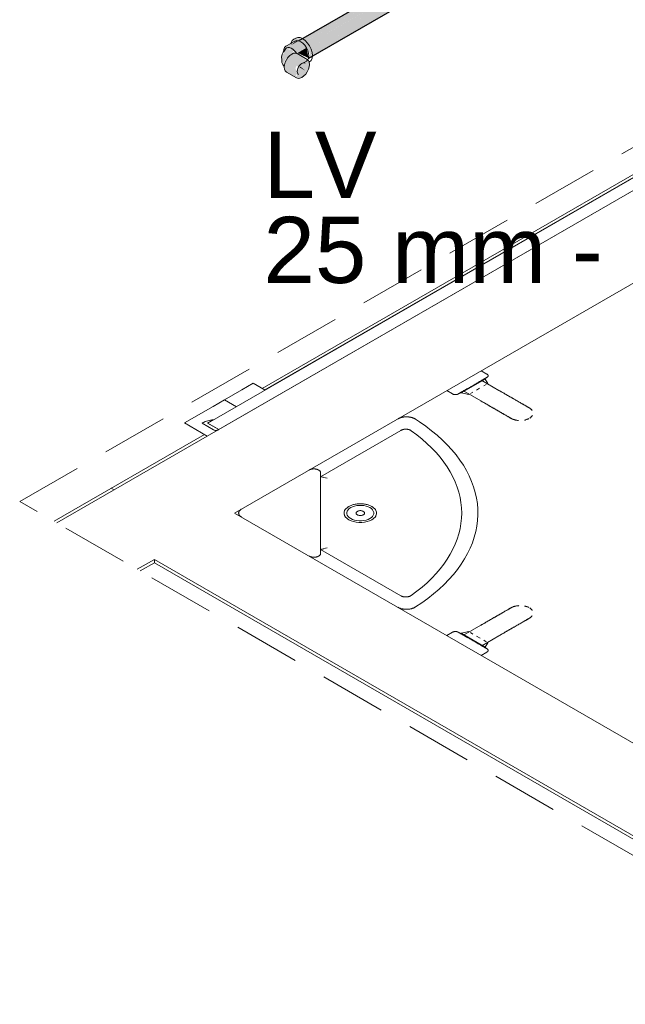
# Model space of a CAD drawing. Header units: millimetres. Extents: x 567 to 934, y -1 to 364.
# Tile 802 of 1056: x 773.13 to 774.95, y 126.71 to 129.68. Entities that reach past the tile are written whole.
import ezdxf

# ---------------------------------------------------------------- set-up
doc = ezdxf.new("R2010")
doc.units = ezdxf.units.MM
doc.header["$MEASUREMENT"] = 0
doc.linetypes.add('JIS_02_2.0', pattern=[0.3, 0.2, -0.1])
doc.linetypes.add('NULL', pattern=[0])
for name, color, linetype, lineweight in [('AF-Condutos', 140, 'Continuous', 25), ('AF-Peça de utilização', 152, 'Continuous', 18), ('DI-Área do detalhe', 10, 'JIS_02_2.0', 0), ('Textos', 7, 'Continuous', 9)]:
    doc.layers.add(name, color=color, linetype=linetype, lineweight=lineweight)
doc.layers.add('ARQ FINA', color=8, linetype='Continuous')
doc.styles.add('Arial', font='arial.ttf')

msp = doc.modelspace()

# ---------------------------------------------------------------- hatches: boundary and pattern name
at = {"layer": 'AF-Condutos', "linetype": 'Continuous'}
for points in [[(776.4995, 131.0765), (776.4917, 131.0758), (773.9661, 129.6176)], [(776.5237, 131.0241), (776.5274, 131.0418), (776.517, 131.0643), (776.4995, 131.0765), (773.9738, 129.6183), (776.471, 131.0509), (773.9828, 129.6142), (776.4238, 131.0109), (773.9914, 129.6061), (776.4455, 131.0087), (773.9981, 129.5953), (776.466, 131.0067), (774.0017, 129.5836), (776.4927, 131.0116), (774.0017, 129.5732)], [(773.9795, 129.6254), (773.9824, 129.6232), (776.4995, 131.0765)], [(773.9834, 129.6238), (773.9891, 129.6179), (776.471, 131.0509)], [(773.9902, 129.6185), (773.9966, 129.6091), (776.4238, 131.0109)], [(774.0038, 129.5986), (776.4455, 131.0087), (773.9976, 129.6096)], [(776.5237, 131.0241), (776.4895, 131.0044), (773.9981, 129.5659)], [(774.0083, 129.5874), (776.466, 131.0067), (774.0039, 129.5986)], [(774.01, 129.578), (776.496, 131.0135), (774.008, 129.5872)], [(774.0095, 129.5725), (776.4895, 131.0044), (774.0099, 129.5779)]]:
    msp.add_hatch(color=151, dxfattribs=at).paths.add_polyline_path(points)
at = {"layer": 'AF-Peça de utilização', "linetype": 'Continuous'}
for points in [[(773.9456, 129.6128), (773.9293, 129.602), (773.9611, 129.5817), (773.9914, 129.5977), (774.0025, 129.58), (774.0025, 129.5684), (774.0084, 129.5658), (774.0054, 129.5933), (773.9947, 129.612), (773.9799, 129.625), (773.9591, 129.6271)], [(773.9445, 129.6054), (773.9677, 129.6187), (773.9617, 129.6193)], [(773.9279, 129.5921), (773.9162, 129.5697), (773.9199, 129.547), (773.9287, 129.5633), (773.9501, 129.5808), (773.9505, 129.5935), (773.9356, 129.5911), (773.9453, 129.5968), (773.9354, 129.5986)], [(773.9677, 129.5399), (773.9616, 129.5065), (773.9663, 129.5051), (773.9836, 129.5124), (773.9973, 129.5326), (773.9996, 129.5538), (773.9628, 129.58), (773.9526, 129.5809), (773.9354, 129.5683), (773.9248, 129.5463), (773.9271, 129.5278), (773.9616, 129.5065), (773.9671, 129.516), (773.958, 129.5099), (773.9636, 129.5212), (773.958, 129.5361), (773.9616, 129.5436)], [(773.9978, 129.5666), (773.9914, 129.5977), (773.9644, 129.5821)], [(773.9707, 129.5383), (773.9875, 129.5286), (773.9732, 129.5406)]]:
    msp.add_hatch(color=161, dxfattribs=at).paths.add_polyline_path(points)

# ---------------------------------------------------------------- linework, layer by layer
at = {"layer": 'AF-Condutos'}
for p, q in [((776.4697, 131.0631), (773.9661, 129.6176)), ((773.9981, 129.5659), (776.4896, 131.0044))]:
    msp.add_line(p, q, dxfattribs=at)
at = {"layer": 'AF-Peça de utilização'}
for p, q in [((773.944, 129.6104), (773.9293, 129.602)), ((773.9454, 129.6113), (773.944, 129.6104)), ((773.9567, 129.6177), (773.9454, 129.6113)), ((773.9456, 129.6128), (773.9454, 129.6113)), ((773.9485, 129.6193), (773.9456, 129.6128)), ((773.9532, 129.6237), (773.9485, 129.6193)), ((773.9591, 129.6271), (773.9532, 129.6237)), ((773.9617, 129.6193), (773.9567, 129.6177)), ((773.9652, 129.629), (773.9591, 129.6271)), ((773.9677, 129.6187), (773.9617, 129.6193)), ((773.9723, 129.6283), (773.9652, 129.629)), ((773.9679, 129.6187), (773.9677, 129.6187)), ((773.974, 129.616), (773.9679, 129.6187)), ((773.9793, 129.6253), (773.9723, 129.6283)), ((773.9804, 129.6114), (773.974, 129.616)), ((773.9799, 129.625), (773.9793, 129.6253)), ((773.9876, 129.6195), (773.9799, 129.625)), ((773.9863, 129.6051), (773.9804, 129.6114)), ((773.9914, 129.5977), (773.9863, 129.6051)), ((773.9947, 129.612), (773.9876, 129.6195)), ((774.0008, 129.603), (773.9947, 129.612)), ((774.0054, 129.5933), (774.0008, 129.603)), ((773.9179, 129.5779), (773.9162, 129.5697)), ((773.9213, 129.5841), (773.9179, 129.5779)), ((773.922, 129.5849), (773.9213, 129.5841)), ((773.9221, 129.5858), (773.9215, 129.5851)), ((773.9215, 129.5851), (773.9221, 129.5856)), ((773.9222, 129.5852), (773.922, 129.5849)), ((773.9284, 129.594), (773.9221, 129.5858)), ((773.923, 129.5929), (773.9221, 129.586)), ((773.9221, 129.5857), (773.9279, 129.5921)), ((773.9221, 129.586), (773.9221, 129.5858)), ((773.9221, 129.5858), (773.9221, 129.5858)), ((773.9221, 129.5856), (773.9221, 129.5857)), ((773.9221, 129.5857), (773.9222, 129.5852)), ((773.9279, 129.5921), (773.9222, 129.5852)), ((773.9254, 129.5983), (773.923, 129.5929)), ((773.9293, 129.602), (773.9254, 129.5983)), ((773.9314, 129.5971), (773.9284, 129.594)), ((773.9354, 129.5986), (773.9314, 129.5971)), ((773.9402, 129.5985), (773.9354, 129.5986)), ((773.9408, 129.5741), (773.9354, 129.5683)), ((773.9453, 129.5968), (773.9402, 129.5985)), ((773.9467, 129.5784), (773.9408, 129.5741)), ((773.9454, 129.5967), (773.9453, 129.5968)), ((773.9505, 129.5935), (773.9454, 129.5967)), ((773.9526, 129.5809), (773.9467, 129.5784)), ((773.9554, 129.5888), (773.9505, 129.5935)), ((773.9581, 129.5814), (773.9526, 129.5809)), ((773.9599, 129.5832), (773.9554, 129.5888)), ((773.9617, 129.5803), (773.9581, 129.5814)), ((773.9608, 129.5817), (773.9599, 129.5832)), ((773.9617, 129.5803), (773.9608, 129.5817)), ((773.9628, 129.58), (773.9617, 129.5803)), ((773.9937, 129.5621), (773.9628, 129.58)), ((773.9953, 129.5895), (773.9914, 129.5977)), ((773.9966, 129.5853), (773.9953, 129.5895)), ((773.9978, 129.5813), (773.9966, 129.5853)), ((773.9986, 129.5734), (773.9978, 129.5813)), ((773.9981, 129.5691), (773.9986, 129.5734)), ((774.0084, 129.5834), (774.0054, 129.5933)), ((774.0094, 129.574), (774.0084, 129.5834)), ((774.0092, 129.5723), (774.0094, 129.574)), ((773.9162, 129.5697), (773.917, 129.5623)), ((773.917, 129.5623), (773.9174, 129.5527)), ((773.9174, 129.5527), (773.9199, 129.547)), ((773.9199, 129.547), (773.9242, 129.5408)), ((773.9248, 129.5463), (773.9242, 129.5408)), ((773.9271, 129.554), (773.9248, 129.5463)), ((773.9307, 129.5615), (773.9271, 129.554)), ((773.9354, 129.5683), (773.9307, 129.5615)), ((773.9678, 129.54), (773.9707, 129.5442)), ((773.9707, 129.5442), (773.9734, 129.5471)), ((773.9734, 129.5471), (773.9741, 129.5478)), ((773.9741, 129.5478), (773.9777, 129.5504)), ((773.9777, 129.5504), (773.9813, 129.552)), ((773.9813, 129.552), (773.9819, 129.552)), ((773.9819, 129.552), (773.9847, 129.5523)), ((773.9842, 129.5533), (773.9914, 129.5575)), ((773.9847, 129.5523), (773.9855, 129.552)), ((773.9855, 129.552), (773.9875, 129.5514)), ((773.9914, 129.5575), (773.9953, 129.5611)), ((773.9951, 129.5609), (773.9937, 129.5621)), ((773.9952, 129.5608), (773.9951, 129.5609)), ((773.9959, 129.5601), (773.9952, 129.5608)), ((773.9953, 129.5611), (773.9968, 129.5644)), ((773.9973, 129.5588), (773.9959, 129.5601)), ((773.9968, 129.5644), (773.9978, 129.5666)), ((773.9994, 129.5542), (773.9973, 129.5588)), ((773.9978, 129.5666), (773.9981, 129.5691)), ((773.9994, 129.5542), (774.0008, 129.555)), ((773.9996, 129.5539), (773.9994, 129.5542)), ((773.9996, 129.5538), (773.9996, 129.5539)), ((774.0004, 129.5474), (773.9996, 129.5538)), ((773.9996, 129.5402), (774.0004, 129.5474)), ((774.0008, 129.555), (774.0054, 129.5593)), ((774.0054, 129.5593), (774.0084, 129.5658)), ((774.0084, 129.5658), (774.0092, 129.5723)), ((773.9242, 129.5408), (773.924, 129.5391)), ((773.924, 129.5391), (773.9248, 129.5328)), ((773.9248, 129.5328), (773.9271, 129.5278)), ((773.9271, 129.5278), (773.9307, 129.5244)), ((773.9307, 129.5244), (773.9616, 129.5065)), ((773.9637, 129.5263), (773.9642, 129.5307)), ((773.9642, 129.5224), (773.9637, 129.5263)), ((773.9642, 129.5307), (773.9656, 129.5354)), ((773.9656, 129.5193), (773.9642, 129.5224)), ((773.9656, 129.5354), (773.9678, 129.54)), ((773.9678, 129.5172), (773.9656, 129.5193)), ((773.9836, 129.5124), (773.989, 129.5182)), ((773.989, 129.5182), (773.9937, 129.5251)), ((773.9937, 129.5251), (773.9973, 129.5326)), ((773.9973, 129.5326), (773.9996, 129.5402)), ((773.9616, 129.5065), (773.9663, 129.5051)), ((773.9663, 129.5051), (773.9718, 129.5056)), ((773.9718, 129.5056), (773.9777, 129.5081)), ((773.9777, 129.5081), (773.9836, 129.5124))]:
    msp.add_line(p, q, dxfattribs=at)
at = {"layer": 'ARQ FINA', "lineweight": 5}
for p, q in [((777.0962, 130.4378), (773.8579, 128.5682)), ((777.0963, 130.4378), (773.858, 128.5681)), ((777.138, 130.4137), (773.2378, 128.1619)), ((777.105, 130.4328), (773.6934, 128.4631)), ((773.7265, 128.444), (777.138, 130.4137)), ((773.8658, 128.5636), (777.1041, 130.4333)), ((773.7743, 128.1916), (776.892, 129.9916)), ((774.5364, 128.6116), (774.5191, 128.6216)), ((774.531, 128.5965), (774.4588, 128.5548)), ((774.5726, 128.5625), (774.5206, 128.5925)), ((774.531, 128.5965), (774.5293, 128.5975)), ((774.531, 128.5965), (774.5293, 128.5975)), ((774.5393, 128.5833), (774.531, 128.5965)), ((773.7438, 128.534), (773.7958, 128.564)), ((773.8304, 128.584), (773.7958, 128.564)), ((773.8666, 128.5631), (773.8304, 128.584)), ((774.4152, 128.5616), (774.4325, 128.5516)), ((774.5144, 128.5689), (774.505, 128.5635)), ((774.5343, 128.5804), (774.5267, 128.576)), ((774.5393, 128.5833), (774.5386, 128.5829)), ((773.7438, 128.534), (773.7092, 128.514)), ((773.78, 128.5131), (773.7438, 128.534)), ((774.457, 128.5558), (774.4588, 128.5548)), ((774.457, 128.5558), (774.4588, 128.5548)), ((774.4588, 128.5548), (774.4816, 128.55)), ((774.4657, 128.5608), (774.5176, 128.5308)), ((774.4943, 128.5573), (774.4866, 128.5528)), ((773.6226, 128.464), (773.7092, 128.514)), ((773.6926, 128.4636), (773.7099, 128.4736)), ((773.6919, 128.424), (773.6226, 128.464)), ((773.6761, 128.4631), (773.7109, 128.443)), ((773.7265, 128.444), (773.6926, 128.4636)), ((773.6934, 128.4631), (773.7265, 128.444)), ((773.7248, 128.443), (773.7265, 128.444)), ((774.2771, 128.4419), (774.2766, 128.4416)), ((773.6832, 128.429), (773.2291, 128.1669)), ((774.0341, 128.3016), (774.2766, 128.4416)), ((774.3076, 128.4406), (774.3071, 128.441)), ((774.0341, 128.0699), (774.0341, 128.3133)), ((773.4106, 128.2616), (773.4019, 128.2666)), ((774.457, 128.2292), (774.4567, 128.2308)), ((775.7835, 127.0316), (773.7743, 128.1916)), ((774.2766, 127.9416), (774.0341, 128.0816)), ((773.4803, 128.0219), (773.5319, 128.0516)), ((773.5319, 128.0416), (773.489, 128.0169)), ((773.5319, 128.0516), (775.541, 126.8916)), ((773.5319, 128.0516), (773.5319, 128.0416)), ((773.5319, 128.0416), (775.4729, 126.9209)), ((774.2766, 127.9416), (774.2772, 127.9413)), ((774.3071, 127.9422), (774.3075, 127.9426)), ((774.5176, 127.8525), (774.4657, 127.8225)), ((774.4325, 127.8316), (774.4152, 127.8216)), ((774.4588, 127.8285), (774.457, 127.8275)), ((774.4588, 127.8285), (774.457, 127.8275)), ((774.4816, 127.8333), (774.4588, 127.8285)), ((774.4588, 127.8285), (774.531, 127.7868)), ((774.4866, 127.8304), (774.4943, 127.826)), ((774.505, 127.8198), (774.5159, 127.8135)), ((774.5206, 127.7908), (774.5726, 127.8208)), ((774.5267, 127.8073), (774.5343, 127.8028)), ((774.531, 127.7868), (774.5393, 127.8)), ((774.5386, 127.8004), (774.5393, 127.8)), ((774.5191, 127.7616), (774.5364, 127.7716)), ((774.5293, 127.7858), (774.531, 127.7868)), ((774.5293, 127.7858), (774.531, 127.7868))]:
    msp.add_line(p, q, dxfattribs=at)
for points in [[(774.4498, 128.5516), (774.4499, 128.5516), (774.45, 128.5517), (774.4502, 128.5518), (774.4504, 128.5519), (774.4507, 128.5521), (774.4511, 128.5523), (774.4515, 128.5526), (774.452, 128.5529), (774.4526, 128.5532), (774.4533, 128.5536), (774.454, 128.554), (774.4547, 128.5544), (774.4556, 128.5549), (774.4565, 128.5554), (774.4574, 128.556), (774.4584, 128.5566), (774.4595, 128.5572), (774.4606, 128.5578), (774.4618, 128.5585), (774.463, 128.5592), (774.4642, 128.5599), (774.4656, 128.5607), (774.4669, 128.5615), (774.4683, 128.5623), (774.4697, 128.5631), (774.4712, 128.564), (774.4727, 128.5648), (774.4743, 128.5657), (774.4758, 128.5666), (774.4774, 128.5676), (774.4791, 128.5685), (774.4807, 128.5695), (774.4824, 128.5704), (774.4841, 128.5714), (774.4858, 128.5724), (774.4875, 128.5734), (774.4892, 128.5744), (774.4909, 128.5754), (774.4927, 128.5764), (774.4944, 128.5774), (774.4961, 128.5784), (774.4979, 128.5793), (774.4996, 128.5803), (774.5013, 128.5813), (774.503, 128.5823), (774.5047, 128.5833), (774.5063, 128.5842), (774.508, 128.5852), (774.5096, 128.5861), (774.5112, 128.587), (774.5127, 128.5879), (774.5142, 128.5888), (774.5157, 128.5897), (774.5172, 128.5905), (774.5186, 128.5913), (774.52, 128.5921), (774.5213, 128.5929), (774.5226, 128.5937), (774.5239, 128.5944), (774.5251, 128.5951), (774.5262, 128.5957), (774.5273, 128.5963), (774.5283, 128.5969), (774.5293, 128.5975), (774.5302, 128.598), (774.5311, 128.5985), (774.5319, 128.599), (774.5327, 128.5994), (774.5333, 128.5998), (774.5339, 128.6002), (774.5345, 128.6005), (774.535, 128.6008), (774.5354, 128.601), (774.5357, 128.6012), (774.536, 128.6014), (774.5362, 128.6015), (774.5364, 128.6016), (774.5364, 128.6016), (774.5364, 128.6016)], [(774.5364, 128.6016), (774.5364, 128.6016), (774.5363, 128.6015), (774.5361, 128.6014), (774.5359, 128.6013), (774.5356, 128.6011), (774.5352, 128.6009), (774.5348, 128.6007), (774.5342, 128.6004), (774.5337, 128.6), (774.533, 128.5997), (774.5323, 128.5992), (774.5315, 128.5988), (774.5307, 128.5983), (774.5298, 128.5978), (774.5289, 128.5973), (774.5279, 128.5967)], [(774.5323, 128.5992), (774.5315, 128.5988), (774.5307, 128.5983), (774.5298, 128.5978), (774.5289, 128.5973), (774.5279, 128.5967)], [(774.5283, 128.5969), (774.5293, 128.5975), (774.5302, 128.598), (774.5311, 128.5985), (774.5319, 128.599)], [(774.5364, 128.6116), (774.5368, 128.6114), (774.5371, 128.6112), (774.5374, 128.611), (774.5377, 128.6108), (774.538, 128.6105), (774.5383, 128.6103), (774.5385, 128.61), (774.5387, 128.6098), (774.5389, 128.6095), (774.5391, 128.6093), (774.5393, 128.609), (774.5395, 128.6088), (774.5396, 128.6085), (774.5397, 128.6082), (774.5398, 128.6079), (774.5399, 128.6076), (774.54, 128.6074), (774.54, 128.6071), (774.54, 128.6068), (774.54, 128.6065), (774.54, 128.6062), (774.54, 128.606), (774.5399, 128.6057), (774.5398, 128.6054), (774.5397, 128.6051), (774.5396, 128.6048), (774.5395, 128.6046), (774.5393, 128.6043), (774.5392, 128.604), (774.539, 128.6038), (774.5388, 128.6035), (774.5386, 128.6033), (774.5383, 128.603), (774.5381, 128.6028), (774.5378, 128.6025), (774.5375, 128.6023), (774.5372, 128.6021), (774.5369, 128.6019), (774.5365, 128.6017), (774.5364, 128.6016)], [(774.5371, 128.6112), (774.5374, 128.611), (774.5377, 128.6108), (774.538, 128.6105), (774.5383, 128.6103), (774.5385, 128.61), (774.5387, 128.6098), (774.5389, 128.6095), (774.5391, 128.6093), (774.5393, 128.609), (774.5395, 128.6088), (774.5396, 128.6085), (774.5397, 128.6082), (774.5398, 128.6079), (774.5399, 128.6076), (774.54, 128.6074), (774.54, 128.6071), (774.54, 128.6068), (774.54, 128.6065), (774.54, 128.6062), (774.54, 128.606), (774.5399, 128.6057), (774.5398, 128.6054), (774.5397, 128.6051), (774.5396, 128.6048), (774.5395, 128.6046), (774.5393, 128.6043), (774.5392, 128.604), (774.539, 128.6038), (774.5388, 128.6035), (774.5386, 128.6033), (774.5383, 128.603), (774.5381, 128.6028), (774.5378, 128.6025), (774.5375, 128.6023)], [(774.6644, 128.5094), (774.6643, 128.5095), (774.6641, 128.5096), (774.6638, 128.5098), (774.6632, 128.5101), (774.6626, 128.5105), (774.6618, 128.511), (774.6608, 128.5115), (774.6597, 128.5121), (774.6585, 128.5128), (774.6572, 128.5136), (774.6557, 128.5145), (774.654, 128.5154), (774.6523, 128.5165), (774.6504, 128.5175), (774.6484, 128.5187), (774.6462, 128.5199), (774.644, 128.5212), (774.6416, 128.5226), (774.6391, 128.524), (774.6366, 128.5255), (774.6339, 128.5271), (774.6311, 128.5287), (774.6282, 128.5303), (774.6252, 128.5321), (774.6222, 128.5338), (774.6191, 128.5356), (774.6158, 128.5375), (774.6126, 128.5394), (774.6092, 128.5413), (774.6058, 128.5433), (774.6024, 128.5452), (774.5989, 128.5473), (774.5954, 128.5493), (774.5918, 128.5514), (774.5882, 128.5535), (774.5845, 128.5556), (774.5809, 128.5577), (774.5772, 128.5598), (774.5735, 128.5619), (774.5726, 128.5625)], [(774.5726, 128.5625), (774.5762, 128.5604), (774.5799, 128.5582), (774.5836, 128.5561), (774.5872, 128.554), (774.5908, 128.5519), (774.5944, 128.5499), (774.5979, 128.5478), (774.6014, 128.5458), (774.6049, 128.5438), (774.6083, 128.5418), (774.6117, 128.5399), (774.615, 128.538), (774.6182, 128.5361)], [(774.4498, 128.5516), (774.4495, 128.5514), (774.4491, 128.5512), (774.4487, 128.5511), (774.4483, 128.5509), (774.4479, 128.5507), (774.4475, 128.5506), (774.4471, 128.5504), (774.4467, 128.5503), (774.4462, 128.5502), (774.4458, 128.5501), (774.4453, 128.55), (774.4449, 128.5499), (774.4444, 128.5498), (774.4439, 128.5497), (774.4434, 128.5497), (774.443, 128.5496), (774.4425, 128.5496), (774.442, 128.5496), (774.4415, 128.5496), (774.441, 128.5496), (774.4405, 128.5496), (774.44, 128.5496), (774.4395, 128.5496), (774.4391, 128.5497), (774.4386, 128.5497), (774.4381, 128.5498), (774.4376, 128.5499), (774.4372, 128.5499), (774.4367, 128.55), (774.4362, 128.5502), (774.4358, 128.5503), (774.4354, 128.5504), (774.4349, 128.5505), (774.4345, 128.5507), (774.4341, 128.5508), (774.4337, 128.551), (774.4333, 128.5512), (774.433, 128.5514), (774.4326, 128.5516), (774.4325, 128.5516)], [(774.4487, 128.5511), (774.4483, 128.5509), (774.4479, 128.5507), (774.4475, 128.5506), (774.4471, 128.5504), (774.4467, 128.5503), (774.4462, 128.5502), (774.4458, 128.5501), (774.4453, 128.55), (774.4449, 128.5499), (774.4444, 128.5498), (774.4439, 128.5497), (774.4434, 128.5497), (774.443, 128.5496), (774.4425, 128.5496), (774.442, 128.5496), (774.4415, 128.5496), (774.441, 128.5496), (774.4405, 128.5496), (774.44, 128.5496), (774.4395, 128.5496), (774.4391, 128.5497), (774.4386, 128.5497), (774.4381, 128.5498), (774.4376, 128.5499), (774.4372, 128.5499), (774.4367, 128.55), (774.4362, 128.5502), (774.4358, 128.5503), (774.4354, 128.5504), (774.4349, 128.5505), (774.4345, 128.5507), (774.4341, 128.5508), (774.4337, 128.551), (774.4333, 128.5512)], [(774.4579, 128.5563), (774.457, 128.5557), (774.456, 128.5552), (774.4552, 128.5547), (774.4544, 128.5542), (774.4536, 128.5538), (774.453, 128.5534), (774.4523, 128.5531), (774.4518, 128.5528), (774.4513, 128.5525), (774.4509, 128.5522), (774.4506, 128.552), (774.4503, 128.5519), (774.4501, 128.5518), (774.4499, 128.5517), (774.4498, 128.5516), (774.4498, 128.5516)], [(774.454, 128.554), (774.4547, 128.5544), (774.4556, 128.5549), (774.4565, 128.5554), (774.4574, 128.556), (774.4584, 128.5566)], [(774.4579, 128.5563), (774.457, 128.5557), (774.456, 128.5552), (774.4552, 128.5547), (774.4544, 128.5542)], [(774.5176, 128.5308), (774.5213, 128.5287), (774.525, 128.5265), (774.5286, 128.5244), (774.5323, 128.5223), (774.5359, 128.5202), (774.5395, 128.5182), (774.543, 128.5161), (774.5465, 128.5141), (774.55, 128.5121), (774.5534, 128.5101), (774.5568, 128.5082), (774.5601, 128.5063), (774.5633, 128.5044), (774.5664, 128.5026), (774.5695, 128.5008), (774.5725, 128.4991), (774.5754, 128.4974), (774.5782, 128.4958), (774.5809, 128.4942), (774.5835, 128.4927), (774.586, 128.4913), (774.5884, 128.4899), (774.5907, 128.4886), (774.5929, 128.4873), (774.5949, 128.4861), (774.5969, 128.485), (774.5987, 128.484), (774.6003, 128.483), (774.6019, 128.4822), (774.6033, 128.4813), (774.6045, 128.4806), (774.6056, 128.48), (774.6066, 128.4794), (774.6075, 128.4789), (774.6082, 128.4785), (774.6087, 128.4782), (774.6091, 128.478), (774.6094, 128.4778), (774.6095, 128.4777), (774.6095, 128.4777)], [(774.6095, 128.4777), (774.6094, 128.4778), (774.6092, 128.4779), (774.6088, 128.4781), (774.6083, 128.4784), (774.6077, 128.4788), (774.6069, 128.4793), (774.6059, 128.4798), (774.6048, 128.4804), (774.6036, 128.4811), (774.6023, 128.4819), (774.6008, 128.4828), (774.5991, 128.4837), (774.5974, 128.4848), (774.5955, 128.4858), (774.5935, 128.487), (774.5913, 128.4882), (774.5891, 128.4895), (774.5867, 128.4909), (774.5842, 128.4923), (774.5816, 128.4938), (774.579, 128.4954), (774.5762, 128.497), (774.5733, 128.4986), (774.5703, 128.5004), (774.5673, 128.5021), (774.5641, 128.5039), (774.5609, 128.5058), (774.5577, 128.5077), (774.5543, 128.5096), (774.5509, 128.5116), (774.5475, 128.5135), (774.544, 128.5156), (774.5404, 128.5176), (774.5369, 128.5197), (774.5333, 128.5218), (774.5296, 128.5239), (774.526, 128.526), (774.5223, 128.5281), (774.5186, 128.5302)], [(774.641, 128.523), (774.6434, 128.5216), (774.6456, 128.5203), (774.6478, 128.519), (774.6498, 128.5178), (774.6518, 128.5167), (774.6536, 128.5157), (774.6552, 128.5147), (774.6568, 128.5139), (774.6582, 128.513), (774.6594, 128.5123), (774.6606, 128.5117), (774.6615, 128.5111), (774.6624, 128.5106), (774.6631, 128.5102), (774.6636, 128.5099), (774.664, 128.5097), (774.6643, 128.5095), (774.6644, 128.5094), (774.6644, 128.5094)], [(774.6644, 128.5094), (774.6655, 128.5088), (774.6665, 128.5081), (774.6675, 128.5074), (774.6684, 128.5067), (774.6693, 128.506), (774.6701, 128.5052), (774.6709, 128.5044), (774.6717, 128.5037), (774.6723, 128.5028), (774.6729, 128.502)], [(773.7099, 128.4736), (773.7056, 128.4732), (773.7014, 128.4725), (773.6973, 128.4717), (773.6933, 128.4707), (773.6894, 128.4695), (773.6858, 128.4682), (773.6823, 128.4666), (773.6791, 128.4649), (773.6761, 128.4631)], [(774.3206, 128.4754), (774.3196, 128.476), (774.3185, 128.4766), (774.3174, 128.4772), (774.3163, 128.4778), (774.3152, 128.4783), (774.314, 128.4788), (774.3127, 128.4792), (774.3115, 128.4797), (774.3102, 128.4801), (774.3089, 128.4804), (774.3075, 128.4808), (774.3061, 128.4811), (774.3048, 128.4814), (774.3034, 128.4816), (774.3019, 128.4818), (774.3005, 128.482), (774.2991, 128.4822), (774.2976, 128.4823), (774.2961, 128.4824), (774.2947, 128.4824), (774.2932, 128.4824), (774.2917, 128.4824), (774.2903, 128.4824), (774.2888, 128.4823), (774.2873, 128.4822), (774.2859, 128.482), (774.2845, 128.4818), (774.283, 128.4816), (774.2816, 128.4814), (774.2803, 128.4811), (774.2789, 128.4808), (774.2776, 128.4804), (774.2762, 128.48), (774.275, 128.4796), (774.2737, 128.4792), (774.2725, 128.4787), (774.2713, 128.4782), (774.2701, 128.4777), (774.269, 128.4772), (774.2679, 128.4766), (774.2673, 128.4762)], [(774.3206, 127.9078), (774.3398, 127.9207), (774.3581, 127.9339), (774.3755, 127.9476), (774.3919, 127.9617), (774.4073, 127.9761), (774.4218, 127.9909), (774.4352, 128.006), (774.4475, 128.0214), (774.4587, 128.0371), (774.4689, 128.053), (774.4779, 128.0692), (774.4858, 128.0855), (774.4926, 128.102), (774.4982, 128.1187), (774.5027, 128.1355), (774.506, 128.1523), (774.5082, 128.1693), (774.5091, 128.1862), (774.5089, 128.2032), (774.5075, 128.2201), (774.505, 128.237), (774.5012, 128.2539), (774.4963, 128.2706), (774.4903, 128.2872), (774.4831, 128.3037), (774.4748, 128.3199), (774.4653, 128.336), (774.4548, 128.3518), (774.4431, 128.3674), (774.4304, 128.3827), (774.4167, 128.3977), (774.4019, 128.4124), (774.3861, 128.4267), (774.3693, 128.4406), (774.3516, 128.4542), (774.3329, 128.4673), (774.3206, 128.4754)], [(774.6317, 128.4714), (774.6302, 128.4715), (774.6287, 128.4717), (774.6272, 128.4719), (774.6257, 128.4721), (774.6242, 128.4724), (774.6228, 128.4727), (774.6213, 128.4731), (774.6199, 128.4735), (774.6185, 128.4739), (774.6172, 128.4743), (774.6159, 128.4748), (774.6146, 128.4753), (774.6133, 128.4758), (774.6121, 128.4764), (774.6109, 128.477), (774.6098, 128.4776), (774.6095, 128.4777)], [(774.6633, 128.4771), (774.6621, 128.4765), (774.6609, 128.476), (774.6597, 128.4754), (774.6584, 128.4749), (774.6571, 128.4744), (774.6558, 128.474), (774.6544, 128.4736), (774.653, 128.4732), (774.6516, 128.4728), (774.6501, 128.4725)], [(774.6736, 128.4862), (774.6731, 128.4854), (774.6725, 128.4846), (774.6718, 128.4837), (774.6711, 128.483), (774.6704, 128.4822), (774.6695, 128.4814), (774.6687, 128.4807), (774.6678, 128.4799), (774.6668, 128.4792), (774.6658, 128.4786)], [(773.7109, 128.443), (773.7122, 128.4424), (773.7137, 128.4419), (773.7153, 128.4415), (773.717, 128.4414), (773.7187, 128.4414), (773.7204, 128.4415), (773.722, 128.4419), (773.7235, 128.4424), (773.7248, 128.443)], [(774.2766, 128.4416), (774.2772, 128.4419), (774.2778, 128.4422), (774.2784, 128.4425), (774.2791, 128.4428), (774.2798, 128.4431), (774.2805, 128.4434), (774.2812, 128.4436), (774.282, 128.4438), (774.2827, 128.444), (774.2835, 128.4442), (774.2843, 128.4444), (774.2851, 128.4446), (774.2859, 128.4447), (774.2867, 128.4448), (774.2875, 128.4449), (774.2883, 128.445), (774.2892, 128.4451), (774.29, 128.4451), (774.2908, 128.4451), (774.2917, 128.4451), (774.2925, 128.4451), (774.2933, 128.4451), (774.2942, 128.445), (774.295, 128.4449), (774.2958, 128.4448), (774.2966, 128.4447), (774.2974, 128.4446), (774.2982, 128.4445), (774.299, 128.4443), (774.2998, 128.4441), (774.3005, 128.4439), (774.3013, 128.4437), (774.302, 128.4434), (774.3027, 128.4432), (774.3034, 128.4429), (774.3041, 128.4426), (774.3047, 128.4423), (774.3054, 128.442), (774.306, 128.4417), (774.3066, 128.4413), (774.3071, 128.441), (774.3076, 128.4406)], [(774.2973, 128.4446), (774.2965, 128.4447), (774.2957, 128.4449), (774.2949, 128.4449), (774.2941, 128.445), (774.2932, 128.4451), (774.2924, 128.4451), (774.2916, 128.4451), (774.2907, 128.4451), (774.2899, 128.4451), (774.2891, 128.4451), (774.2882, 128.445), (774.2874, 128.4449)], [(774.3076, 128.4406), (774.3244, 128.4281), (774.3404, 128.4152), (774.3554, 128.402), (774.3695, 128.3884), (774.3827, 128.3745), (774.3948, 128.3603), (774.406, 128.3459), (774.4162, 128.3312), (774.4254, 128.3162), (774.4335, 128.3011), (774.4405, 128.2858), (774.4465, 128.2703), (774.4514, 128.2547), (774.4553, 128.2391), (774.458, 128.2233), (774.4596, 128.2075), (774.4602, 128.1917), (774.4597, 128.1758), (774.458, 128.16), (774.4553, 128.1443), (774.4514, 128.1286), (774.4465, 128.113), (774.4406, 128.0975), (774.4335, 128.0822), (774.4254, 128.0671), (774.4163, 128.0522), (774.4061, 128.0375), (774.3949, 128.023), (774.3827, 128.0088), (774.3696, 127.9949), (774.3555, 127.9813), (774.3404, 127.9681), (774.3245, 127.9552), (774.3077, 127.9427), (774.3075, 127.9426)], [(774.0341, 128.3133), (774.0341, 128.3138), (774.0341, 128.3143), (774.034, 128.3147), (774.0339, 128.3152), (774.0337, 128.3157), (774.0336, 128.3161), (774.0334, 128.3166), (774.0331, 128.317), (774.0328, 128.3175), (774.0325, 128.3179), (774.0322, 128.3183), (774.0319, 128.3188), (774.0315, 128.3192), (774.031, 128.3196), (774.0306, 128.32), (774.0301, 128.3203), (774.0296, 128.3207), (774.0291, 128.3211), (774.0286, 128.3214), (774.028, 128.3217), (774.0274, 128.3221), (774.0268, 128.3224), (774.0261, 128.3227), (774.0255, 128.3229), (774.0248, 128.3232), (774.0241, 128.3234), (774.0234, 128.3237), (774.0227, 128.3239), (774.022, 128.3241), (774.0212, 128.3243), (774.0204, 128.3244), (774.0197, 128.3246), (774.0189, 128.3247), (774.0181, 128.3248), (774.0173, 128.3249), (774.0165, 128.325), (774.0157, 128.325), (774.0149, 128.325), (774.0141, 128.3251), (774.0133, 128.3251), (774.0125, 128.325), (774.0116, 128.325), (774.0108, 128.3249), (774.01, 128.3248), (774.0092, 128.3247), (774.0085, 128.3246), (774.0077, 128.3245), (774.0069, 128.3243), (774.0062, 128.3242), (774.0054, 128.324), (774.0047, 128.3238), (774.004, 128.3236), (774.0033, 128.3233), (774.0026, 128.3231), (774.0019, 128.3228), (774.0013, 128.3225), (774.0006, 128.3222), (774, 128.3219), (773.9995, 128.3216)], [(774.0213, 128.3242), (774.0188, 128.3247), (774.0163, 128.325), (774.0137, 128.3251), (774.011, 128.3249), (774.0085, 128.3246), (774.006, 128.3241), (774.0037, 128.3235), (774.0015, 128.3226), (773.9995, 128.3216)], [(774.0341, 128.3133), (774.034, 128.3149), (774.0334, 128.3164), (774.0326, 128.3179), (774.0314, 128.3193), (774.0299, 128.3205), (774.0281, 128.3217), (774.026, 128.3227), (774.0238, 128.3236), (774.0213, 128.3242)], [(774.0341, 128.3016), (774.0348, 128.3015), (774.0368, 128.301), (774.0399, 128.3003), (774.0418, 128.2998), (774.0439, 128.2993), (774.0487, 128.2982), (774.0537, 128.2969)], [(774.1887, 128.2116), (774.1844, 128.2138), (774.1797, 128.2157), (774.1747, 128.2173), (774.1694, 128.2185), (774.1639, 128.2193), (774.1583, 128.2198), (774.1526, 128.2199), (774.1469, 128.2196), (774.1413, 128.2189), (774.1359, 128.2179), (774.1308, 128.2165), (774.1259, 128.2148), (774.1214, 128.2128), (774.1174, 128.2104), (774.1139, 128.2078), (774.1109, 128.205), (774.1085, 128.2021), (774.1067, 128.1989), (774.1055, 128.1957), (774.105, 128.1924), (774.1052, 128.1892), (774.106, 128.1859), (774.1075, 128.1827), (774.1096, 128.1797), (774.1123, 128.1768), (774.1156, 128.1741), (774.1194, 128.1716)], [(774.1194, 128.2116), (774.1139, 128.2078), (774.1096, 128.2036), (774.1067, 128.1989), (774.1052, 128.1941), (774.1052, 128.1892), (774.1067, 128.1843), (774.1096, 128.1797), (774.1139, 128.1754), (774.1194, 128.1716), (774.1259, 128.1685), (774.1333, 128.166), (774.1413, 128.1643), (774.1497, 128.1634), (774.1583, 128.1634), (774.1667, 128.1643), (774.1747, 128.166), (774.1821, 128.1685), (774.1887, 128.1716)], [(774.1253, 128.2082), (774.1207, 128.2051), (774.1172, 128.2015), (774.1147, 128.1977), (774.1135, 128.1937), (774.1135, 128.1896), (774.1147, 128.1855), (774.1172, 128.1817), (774.1207, 128.1782), (774.1253, 128.175), (774.1307, 128.1724), (774.1368, 128.1704), (774.1435, 128.169), (774.1505, 128.1682), (774.1576, 128.1682), (774.1645, 128.169), (774.1712, 128.1704), (774.1773, 128.1724), (774.1828, 128.175)], [(774.1887, 128.1716), (774.1924, 128.1741), (774.1957, 128.1768), (774.1984, 128.1797), (774.2005, 128.1827), (774.202, 128.1859), (774.2028, 128.1892), (774.203, 128.1924), (774.2025, 128.1957), (774.2013, 128.1989), (774.1995, 128.2021), (774.1971, 128.205), (774.1941, 128.2078), (774.1906, 128.2104), (774.1866, 128.2128), (774.1821, 128.2148), (774.1773, 128.2165), (774.1721, 128.2179), (774.1667, 128.2189), (774.1611, 128.2196), (774.1554, 128.2199), (774.1497, 128.2198), (774.1441, 128.2193), (774.1386, 128.2185), (774.1333, 128.2173), (774.1283, 128.2157), (774.1236, 128.2138), (774.1194, 128.2116)], [(774.1194, 128.1716), (774.1259, 128.1685), (774.1333, 128.166), (774.1413, 128.1643), (774.1497, 128.1634), (774.1583, 128.1634), (774.1667, 128.1643), (774.1747, 128.166), (774.1821, 128.1685), (774.1887, 128.1716), (774.1941, 128.1754), (774.1984, 128.1797), (774.2013, 128.1843), (774.2028, 128.1892), (774.2028, 128.1941), (774.2013, 128.1989), (774.1984, 128.2036), (774.1941, 128.2078), (774.1887, 128.2116)], [(774.1828, 128.175), (774.1873, 128.1782), (774.1909, 128.1817), (774.1933, 128.1855), (774.1945, 128.1896), (774.1945, 128.1937), (774.1933, 128.1977), (774.1909, 128.2015), (774.1873, 128.2051), (774.1828, 128.2082), (774.1773, 128.2108), (774.1712, 128.2129), (774.1645, 128.2143), (774.1576, 128.215), (774.1505, 128.215), (774.1435, 128.2143), (774.1368, 128.2129), (774.1307, 128.2108), (774.1253, 128.2082)], [(773.7951, 128.2036), (773.7943, 128.2031), (773.7935, 128.2026), (773.7928, 128.2021), (773.7921, 128.2016), (773.7914, 128.201), (773.7908, 128.2004), (773.7902, 128.1998), (773.7896, 128.1992), (773.7891, 128.1986), (773.7887, 128.198), (773.7883, 128.1974), (773.7879, 128.1967), (773.7875, 128.1961), (773.7873, 128.1954), (773.787, 128.1948), (773.7868, 128.1941), (773.7867, 128.1934), (773.7866, 128.1927), (773.7865, 128.1921), (773.7865, 128.1914), (773.7866, 128.1907), (773.7866, 128.19), (773.7868, 128.1893), (773.787, 128.1887), (773.7872, 128.188), (773.7875, 128.1874), (773.7878, 128.1867), (773.7881, 128.1861), (773.7886, 128.1854), (773.789, 128.1848), (773.7895, 128.1842), (773.79, 128.1836), (773.7906, 128.183), (773.7912, 128.1824), (773.7919, 128.1818), (773.7926, 128.1813), (773.7933, 128.1808), (773.7941, 128.1802), (773.7949, 128.1798)], [(773.7875, 128.196), (773.7871, 128.1951), (773.7868, 128.1941), (773.7866, 128.1931), (773.7865, 128.1921), (773.7865, 128.1911), (773.7866, 128.1901), (773.7868, 128.1892), (773.7871, 128.1882), (773.7875, 128.1872)], [(773.7951, 128.2036), (773.7945, 128.2033), (773.794, 128.2029), (773.7934, 128.2025), (773.7929, 128.2022), (773.7923, 128.2018), (773.7918, 128.2014), (773.7914, 128.2009), (773.7909, 128.2005), (773.7905, 128.2001)], [(773.7905, 128.1831), (773.7909, 128.1827), (773.7914, 128.1823), (773.7918, 128.1819), (773.7923, 128.1815), (773.7929, 128.1811), (773.7934, 128.1807), (773.794, 128.1803), (773.7945, 128.18), (773.7951, 128.1796)], [(774.1451, 128.1968), (774.1437, 128.1958), (774.1426, 128.1947), (774.1419, 128.1935), (774.1415, 128.1923), (774.1415, 128.191), (774.1419, 128.1897), (774.1426, 128.1886), (774.1437, 128.1875), (774.1451, 128.1865), (774.1468, 128.1857), (774.1487, 128.185), (774.1508, 128.1846), (774.1529, 128.1844), (774.1551, 128.1844), (774.1573, 128.1846), (774.1593, 128.185), (774.1612, 128.1857), (774.1629, 128.1865)], [(774.1629, 128.1865), (774.1643, 128.1875), (774.1654, 128.1886), (774.1662, 128.1897), (774.1665, 128.191), (774.1665, 128.1923), (774.1662, 128.1935), (774.1654, 128.1947), (774.1643, 128.1958), (774.1629, 128.1968), (774.1612, 128.1976), (774.1593, 128.1982), (774.1573, 128.1986), (774.1551, 128.1989), (774.1529, 128.1989), (774.1508, 128.1986), (774.1487, 128.1982), (774.1468, 128.1976), (774.1451, 128.1968)], [(774.0537, 128.0863), (774.0487, 128.0851), (774.0439, 128.084), (774.0418, 128.0835), (774.0399, 128.083), (774.0368, 128.0823), (774.0348, 128.0818), (774.0341, 128.0816)], [(773.9995, 128.0616), (774.0001, 128.0613), (774.0007, 128.061), (774.0013, 128.0607), (774.002, 128.0604), (774.0026, 128.0601), (774.0033, 128.0599), (774.004, 128.0597), (774.0047, 128.0594), (774.0055, 128.0592), (774.0062, 128.0591), (774.007, 128.0589), (774.0078, 128.0587), (774.0085, 128.0586), (774.0093, 128.0585), (774.0101, 128.0584), (774.0109, 128.0583), (774.0117, 128.0583), (774.0125, 128.0582), (774.0133, 128.0582), (774.0142, 128.0582), (774.015, 128.0582), (774.0158, 128.0582), (774.0166, 128.0583), (774.0174, 128.0584), (774.0182, 128.0585), (774.019, 128.0586), (774.0197, 128.0587), (774.0205, 128.0588), (774.0213, 128.059), (774.022, 128.0592), (774.0228, 128.0594), (774.0235, 128.0596), (774.0242, 128.0598), (774.0249, 128.0601), (774.0256, 128.0603), (774.0262, 128.0606), (774.0268, 128.0609), (774.0275, 128.0612), (774.028, 128.0615), (774.0286, 128.0619), (774.0292, 128.0622), (774.0297, 128.0626), (774.0302, 128.0629), (774.0306, 128.0633), (774.0311, 128.0637), (774.0315, 128.0641), (774.0319, 128.0645), (774.0322, 128.065), (774.0326, 128.0654), (774.0329, 128.0658), (774.0331, 128.0663), (774.0334, 128.0667), (774.0336, 128.0672), (774.0338, 128.0676), (774.0339, 128.0681), (774.034, 128.0686), (774.0341, 128.069), (774.0341, 128.0695), (774.0341, 128.0699)], [(773.9995, 128.0616), (774.0015, 128.0606), (774.0037, 128.0598), (774.006, 128.0591), (774.0085, 128.0586), (774.011, 128.0583), (774.0137, 128.0582), (774.0163, 128.0583), (774.0188, 128.0586), (774.0213, 128.059)], [(774.0213, 128.059), (774.0238, 128.0597), (774.026, 128.0605), (774.0281, 128.0615), (774.0299, 128.0627), (774.0314, 128.064), (774.0326, 128.0654), (774.0334, 128.0668), (774.034, 128.0684), (774.0341, 128.0699)], [(774.3075, 127.9426), (774.307, 127.9422), (774.3064, 127.9418), (774.3059, 127.9415), (774.3052, 127.9412), (774.3046, 127.9409), (774.304, 127.9406), (774.3033, 127.9403), (774.3026, 127.94), (774.3019, 127.9398), (774.3012, 127.9395), (774.3004, 127.9393), (774.2997, 127.9391), (774.2989, 127.9389), (774.2981, 127.9388), (774.2973, 127.9386), (774.2965, 127.9385), (774.2957, 127.9384), (774.2949, 127.9383), (774.2941, 127.9382), (774.2932, 127.9382), (774.2924, 127.9381), (774.2916, 127.9381), (774.2907, 127.9381), (774.2899, 127.9381), (774.2891, 127.9382), (774.2883, 127.9382), (774.2874, 127.9383), (774.2866, 127.9384), (774.2858, 127.9385), (774.285, 127.9387), (774.2842, 127.9388), (774.2835, 127.939), (774.2827, 127.9392), (774.2819, 127.9394), (774.2812, 127.9396), (774.2805, 127.9399), (774.2798, 127.9401), (774.2791, 127.9404), (774.2784, 127.9407), (774.2778, 127.941), (774.2772, 127.9413), (774.2766, 127.9416)], [(774.2875, 127.9383), (774.2883, 127.9382), (774.2892, 127.9382), (774.29, 127.9381), (774.2908, 127.9381), (774.2917, 127.9381), (774.2925, 127.9381), (774.2933, 127.9382), (774.2942, 127.9382), (774.295, 127.9383), (774.2958, 127.9384), (774.2966, 127.9385), (774.2974, 127.9386)], [(774.2673, 127.907), (774.2683, 127.9064), (774.2694, 127.9059), (774.2706, 127.9053), (774.2718, 127.9048), (774.273, 127.9043), (774.2742, 127.9039), (774.2755, 127.9035), (774.2768, 127.9031), (774.2781, 127.9027), (774.2795, 127.9024), (774.2808, 127.9021), (774.2822, 127.9018), (774.2836, 127.9015), (774.2851, 127.9013), (774.2865, 127.9012), (774.2879, 127.901), (774.2894, 127.9009), (774.2909, 127.9009), (774.2923, 127.9008), (774.2938, 127.9008), (774.2953, 127.9008), (774.2967, 127.9009), (774.2982, 127.901), (774.2997, 127.9011), (774.3011, 127.9013), (774.3025, 127.9015), (774.3039, 127.9017), (774.3053, 127.902), (774.3067, 127.9023), (774.3081, 127.9026), (774.3094, 127.903), (774.3107, 127.9033), (774.312, 127.9038), (774.3132, 127.9042), (774.3145, 127.9047), (774.3156, 127.9052), (774.3168, 127.9057), (774.3179, 127.9063), (774.319, 127.9069), (774.32, 127.9075), (774.3206, 127.9078)], [(774.6095, 127.9055), (774.6106, 127.9061), (774.6118, 127.9067), (774.613, 127.9073), (774.6142, 127.9078), (774.6155, 127.9083), (774.6168, 127.9088), (774.6182, 127.9093), (774.6195, 127.9097), (774.6209, 127.9101), (774.6224, 127.9104), (774.6238, 127.9107), (774.6253, 127.911), (774.6268, 127.9113), (774.6283, 127.9115), (774.6298, 127.9117), (774.6313, 127.9118), (774.6329, 127.9119)], [(774.6497, 127.9108), (774.6512, 127.9105), (774.6526, 127.9102), (774.654, 127.9098), (774.6554, 127.9094), (774.6567, 127.9089), (774.6581, 127.9085), (774.6593, 127.908), (774.6606, 127.9074), (774.6618, 127.9069), (774.663, 127.9063)], [(774.6095, 127.9055), (774.6094, 127.9055), (774.6092, 127.9053), (774.6088, 127.9051), (774.6083, 127.9048), (774.6077, 127.9045), (774.6069, 127.904), (774.6059, 127.9034), (774.6048, 127.9028), (774.6036, 127.9021), (774.6023, 127.9013), (774.6008, 127.9005), (774.5991, 127.8995), (774.5974, 127.8985), (774.5955, 127.8974), (774.5935, 127.8962), (774.5913, 127.895), (774.5891, 127.8937), (774.5867, 127.8923), (774.5842, 127.8909), (774.5816, 127.8894), (774.579, 127.8879), (774.5762, 127.8863), (774.5733, 127.8846), (774.5703, 127.8829), (774.5673, 127.8811), (774.5641, 127.8793), (774.5609, 127.8775), (774.5577, 127.8756), (774.5543, 127.8737), (774.5509, 127.8717), (774.5475, 127.8697), (774.544, 127.8677), (774.5404, 127.8656), (774.5369, 127.8636), (774.5333, 127.8615), (774.5296, 127.8594), (774.526, 127.8573), (774.5223, 127.8552), (774.5186, 127.853), (774.5176, 127.8525)], [(774.5176, 127.8525), (774.5213, 127.8546), (774.525, 127.8567), (774.5286, 127.8588), (774.5323, 127.8609), (774.5359, 127.863), (774.5395, 127.8651), (774.543, 127.8671), (774.5465, 127.8692), (774.55, 127.8712), (774.5534, 127.8731), (774.5568, 127.8751), (774.5601, 127.877), (774.5633, 127.8788), (774.5664, 127.8806), (774.5695, 127.8824), (774.5725, 127.8841), (774.5754, 127.8858), (774.5782, 127.8874), (774.5809, 127.889), (774.5835, 127.8905), (774.586, 127.892), (774.5884, 127.8933), (774.5907, 127.8947), (774.5929, 127.8959), (774.5949, 127.8971), (774.5969, 127.8982), (774.5987, 127.8992), (774.6003, 127.9002), (774.6019, 127.9011), (774.6033, 127.9019), (774.6045, 127.9026), (774.6056, 127.9033), (774.6066, 127.9038), (774.6075, 127.9043), (774.6082, 127.9047), (774.6087, 127.9051), (774.6091, 127.9053), (774.6094, 127.9054), (774.6095, 127.9055), (774.6095, 127.9055)], [(774.6731, 127.8815), (774.6725, 127.8806), (774.6718, 127.8798), (774.6711, 127.879), (774.6704, 127.8782), (774.6695, 127.8775), (774.6687, 127.8767), (774.6678, 127.876), (774.6668, 127.8753), (774.6658, 127.8746), (774.6647, 127.874), (774.6644, 127.8738)], [(774.6655, 127.9049), (774.6665, 127.9042), (774.6675, 127.9035), (774.6684, 127.9028), (774.6693, 127.902), (774.6701, 127.9013), (774.6709, 127.9005), (774.6717, 127.8997), (774.6723, 127.8989), (774.6729, 127.8981), (774.6735, 127.8972)], [(774.5726, 127.8208), (774.5762, 127.8229), (774.5799, 127.825), (774.5836, 127.8271), (774.5872, 127.8292), (774.5908, 127.8313), (774.5944, 127.8334), (774.5979, 127.8354), (774.6014, 127.8375), (774.6049, 127.8395), (774.6083, 127.8414), (774.6117, 127.8434), (774.615, 127.8453), (774.6182, 127.8471), (774.6213, 127.8489), (774.6244, 127.8507), (774.6274, 127.8524), (774.6303, 127.8541), (774.6331, 127.8557), (774.6358, 127.8573), (774.6384, 127.8588), (774.641, 127.8603), (774.6434, 127.8616), (774.6456, 127.863), (774.6478, 127.8642), (774.6498, 127.8654), (774.6518, 127.8665), (774.6536, 127.8675), (774.6552, 127.8685), (774.6568, 127.8694), (774.6582, 127.8702), (774.6594, 127.8709), (774.6606, 127.8716), (774.6615, 127.8721), (774.6624, 127.8726), (774.6631, 127.873), (774.6636, 127.8734), (774.664, 127.8736), (774.6643, 127.8737), (774.6644, 127.8738), (774.6644, 127.8738)], [(774.6191, 127.8476), (774.6158, 127.8458), (774.6126, 127.8439), (774.6092, 127.842), (774.6058, 127.84), (774.6024, 127.838), (774.5989, 127.836), (774.5954, 127.8339), (774.5918, 127.8319), (774.5882, 127.8298), (774.5845, 127.8277), (774.5809, 127.8256), (774.5772, 127.8235), (774.5735, 127.8213)], [(774.6644, 127.8738), (774.6643, 127.8738), (774.6641, 127.8736), (774.6638, 127.8734), (774.6632, 127.8731), (774.6626, 127.8728), (774.6618, 127.8723), (774.6608, 127.8717), (774.6597, 127.8711), (774.6585, 127.8704), (774.6572, 127.8696), (774.6557, 127.8688), (774.654, 127.8678), (774.6523, 127.8668), (774.6504, 127.8657), (774.6484, 127.8645), (774.6462, 127.8633), (774.644, 127.862), (774.6416, 127.8606)], [(774.4325, 127.8316), (774.4329, 127.8318), (774.4332, 127.832), (774.4336, 127.8322), (774.434, 127.8324), (774.4344, 127.8325), (774.4348, 127.8327), (774.4352, 127.8328), (774.4357, 127.8329), (774.4361, 127.8331), (774.4366, 127.8332), (774.437, 127.8333), (774.4375, 127.8334), (774.438, 127.8334), (774.4384, 127.8335), (774.4389, 127.8336), (774.4394, 127.8336), (774.4399, 127.8337), (774.4404, 127.8337), (774.4409, 127.8337), (774.4414, 127.8337), (774.4418, 127.8337), (774.4423, 127.8337), (774.4428, 127.8336), (774.4433, 127.8336), (774.4438, 127.8335), (774.4443, 127.8335), (774.4447, 127.8334), (774.4452, 127.8333), (774.4457, 127.8332), (774.4461, 127.8331), (774.4466, 127.833), (774.447, 127.8328), (774.4474, 127.8327), (774.4478, 127.8326), (774.4482, 127.8324), (774.4486, 127.8322), (774.449, 127.8321), (774.4494, 127.8319), (774.4497, 127.8317), (774.4498, 127.8316)], [(774.4332, 127.832), (774.4336, 127.8322), (774.434, 127.8324), (774.4344, 127.8325), (774.4348, 127.8327), (774.4352, 127.8328), (774.4357, 127.8329), (774.4361, 127.8331), (774.4366, 127.8332), (774.437, 127.8333), (774.4375, 127.8334), (774.438, 127.8334), (774.4384, 127.8335), (774.4389, 127.8336), (774.4394, 127.8336), (774.4399, 127.8337), (774.4404, 127.8337), (774.4409, 127.8337), (774.4414, 127.8337), (774.4418, 127.8337), (774.4423, 127.8337), (774.4428, 127.8336), (774.4433, 127.8336), (774.4438, 127.8335), (774.4443, 127.8335), (774.4447, 127.8334), (774.4452, 127.8333), (774.4457, 127.8332), (774.4461, 127.8331), (774.4466, 127.833), (774.447, 127.8328), (774.4474, 127.8327), (774.4478, 127.8326), (774.4482, 127.8324), (774.4486, 127.8322)], [(774.4498, 127.8316), (774.4499, 127.8316), (774.45, 127.8315), (774.4502, 127.8314), (774.4504, 127.8313), (774.4507, 127.8311), (774.4511, 127.8309), (774.4515, 127.8307), (774.452, 127.8304), (774.4526, 127.83), (774.4533, 127.8297), (774.454, 127.8292), (774.4547, 127.8288), (774.4556, 127.8283), (774.4565, 127.8278), (774.4574, 127.8273), (774.4584, 127.8267)], [(774.5364, 127.7816), (774.5364, 127.7816), (774.5363, 127.7817), (774.5361, 127.7818), (774.5359, 127.7819), (774.5356, 127.7821), (774.5352, 127.7823), (774.5348, 127.7826), (774.5342, 127.7829), (774.5337, 127.7832), (774.533, 127.7836), (774.5323, 127.784), (774.5315, 127.7844), (774.5307, 127.7849), (774.5298, 127.7854), (774.5289, 127.786), (774.5279, 127.7866), (774.5268, 127.7872), (774.5257, 127.7878), (774.5245, 127.7885), (774.5233, 127.7892), (774.522, 127.7899), (774.5207, 127.7907), (774.5194, 127.7915), (774.518, 127.7923), (774.5165, 127.7931), (774.5151, 127.794), (774.5135, 127.7948), (774.512, 127.7957), (774.5104, 127.7966), (774.5088, 127.7976), (774.5072, 127.7985), (774.5056, 127.7995), (774.5039, 127.8004), (774.5022, 127.8014), (774.5005, 127.8024), (774.4988, 127.8034), (774.4971, 127.8044), (774.4953, 127.8054), (774.4936, 127.8064), (774.4919, 127.8074), (774.4901, 127.8084), (774.4884, 127.8093), (774.4867, 127.8103), (774.485, 127.8113), (774.4833, 127.8123), (774.4816, 127.8133), (774.48, 127.8142), (774.4783, 127.8152), (774.4767, 127.8161), (774.4751, 127.817), (774.4736, 127.8179), (774.472, 127.8188), (774.4705, 127.8197), (774.4691, 127.8205), (774.4677, 127.8213), (774.4663, 127.8221), (774.4649, 127.8229), (774.4636, 127.8237), (774.4624, 127.8244), (774.4612, 127.8251), (774.4601, 127.8257), (774.459, 127.8263), (774.4579, 127.8269), (774.457, 127.8275), (774.456, 127.828), (774.4552, 127.8285), (774.4544, 127.829), (774.4536, 127.8294), (774.453, 127.8298), (774.4523, 127.8302), (774.4518, 127.8305), (774.4513, 127.8308), (774.4509, 127.831), (774.4506, 127.8312), (774.4503, 127.8314), (774.4501, 127.8315), (774.4499, 127.8316), (774.4498, 127.8316), (774.4498, 127.8316)], [(774.454, 127.8292), (774.4547, 127.8288), (774.4556, 127.8283), (774.4565, 127.8278), (774.4574, 127.8273), (774.4584, 127.8267)], [(774.4579, 127.8269), (774.457, 127.8275), (774.456, 127.828), (774.4552, 127.8285), (774.4544, 127.829)], [(774.5323, 127.784), (774.5315, 127.7844), (774.5307, 127.7849), (774.5298, 127.7854), (774.5289, 127.786), (774.5279, 127.7866)], [(774.5283, 127.7863), (774.5293, 127.7857), (774.5302, 127.7852), (774.5311, 127.7847), (774.5319, 127.7842), (774.5327, 127.7838), (774.5333, 127.7834), (774.5339, 127.7831), (774.5345, 127.7828), (774.535, 127.7825), (774.5354, 127.7822), (774.5357, 127.782), (774.536, 127.7819), (774.5362, 127.7818), (774.5364, 127.7817), (774.5364, 127.7816), (774.5364, 127.7816)], [(774.5283, 127.7863), (774.5293, 127.7857), (774.5302, 127.7852), (774.5311, 127.7847), (774.5319, 127.7842)], [(774.5364, 127.7816), (774.5368, 127.7814), (774.5371, 127.7812), (774.5374, 127.781), (774.5377, 127.7808), (774.538, 127.7805), (774.5383, 127.7803), (774.5385, 127.78), (774.5387, 127.7798), (774.5389, 127.7795), (774.5391, 127.7793), (774.5393, 127.779), (774.5395, 127.7788), (774.5396, 127.7785), (774.5397, 127.7782), (774.5398, 127.7779), (774.5399, 127.7776), (774.54, 127.7774), (774.54, 127.7771), (774.54, 127.7768), (774.54, 127.7765), (774.54, 127.7762), (774.54, 127.776), (774.5399, 127.7757), (774.5398, 127.7754), (774.5397, 127.7751), (774.5396, 127.7748), (774.5395, 127.7746), (774.5393, 127.7743), (774.5392, 127.774), (774.539, 127.7738), (774.5388, 127.7735), (774.5386, 127.7733), (774.5383, 127.773), (774.5381, 127.7728), (774.5378, 127.7725), (774.5375, 127.7723), (774.5372, 127.7721), (774.5369, 127.7719), (774.5365, 127.7717), (774.5364, 127.7716)], [(774.5374, 127.781), (774.5377, 127.7808), (774.538, 127.7805), (774.5383, 127.7803), (774.5385, 127.78), (774.5387, 127.7798), (774.5389, 127.7795), (774.5391, 127.7793), (774.5393, 127.779), (774.5395, 127.7788), (774.5396, 127.7785), (774.5397, 127.7782), (774.5398, 127.7779), (774.5399, 127.7776), (774.54, 127.7774), (774.54, 127.7771), (774.54, 127.7768), (774.54, 127.7765), (774.54, 127.7762), (774.54, 127.776), (774.5399, 127.7757), (774.5398, 127.7754), (774.5397, 127.7751), (774.5396, 127.7748), (774.5395, 127.7746), (774.5393, 127.7743), (774.5392, 127.774), (774.539, 127.7738), (774.5388, 127.7735), (774.5386, 127.7733), (774.5383, 127.773), (774.5381, 127.7728), (774.5378, 127.7725), (774.5375, 127.7723), (774.5372, 127.7721)]]:
    msp.add_lwpolyline(points, dxfattribs=at)
at = {"layer": 'DI-Área do detalhe'}
msp.add_lwpolyline([(777.5948, 125.6464), (773.1253, 128.2268), (777.0255, 130.4786), (781.495, 127.8982), (777.5948, 125.6464)], dxfattribs=at)

# ---------------------------------------------------------------- texts
at = {"layer": 'Textos', "linetype": 'NULL', "char_height": 0.2, "attachment_point": 7, "line_spacing_factor": 0.6, "style": 'Arial'}
for s, insert, width in [('LV', (773.8616, 129.144), 0.683537), ('25 mm - 1/2"', (773.8616, 128.884), 3.178963)]:
    msp.add_mtext(s, dxfattribs=dict(at, insert=insert, width=width))

doc.saveas('drawing.dxf')
